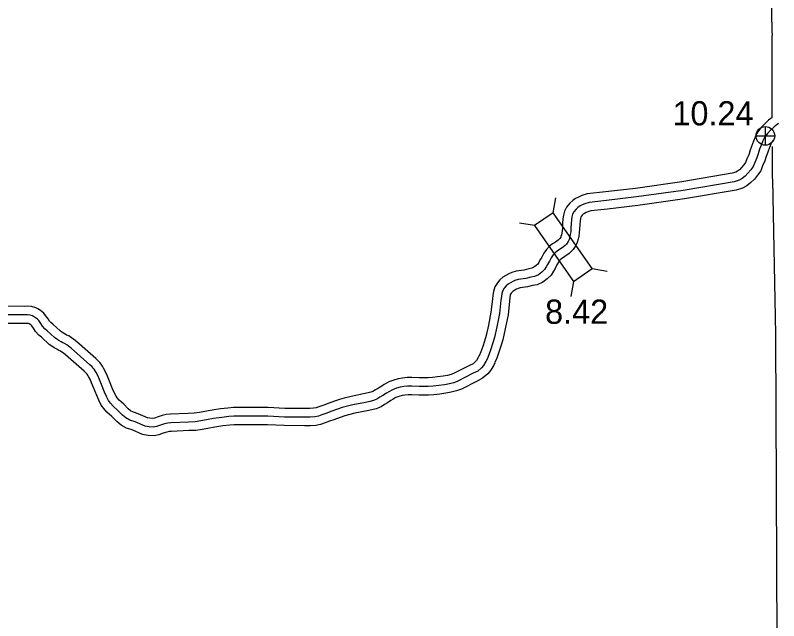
# Model space of a CAD drawing. Extents: x 31699 to 244310, y -8841 to 11474.
# Drawn here: x 148760 to 149648, y -5132 to -4429 of the extents above; entities that cross this region are included whole.
import ezdxf

# ---------------------------------------------------------------- set-up
doc = ezdxf.new("R2010")
doc.units = 0
for name, color, linetype in [('B_Logo', 7, 'Continuous'), ('Level 21', 7, 'Continuous'), ('R_Logo', 7, 'Continuous'), ('R_XS_EARTHWORK_STAGE1', 7, 'Continuous'), ('R_XS_EARTHWORK_STAGE2', 7, 'Continuous'), ('S_WALL', 7, 'Continuous'), ('S_WALL_ANNOT', 7, 'Continuous')]:
    doc.layers.add(name, color=color, linetype=linetype)

msp = doc.modelspace()

# ---------------------------------------------------------------- linework, layer by layer
at = {"layer": 'B_Logo'}
for points in [[(149647.49, -4554.5), (149642.3, -4558.45), (149638.01, -4562.37), (149634.65, -4566.07), (149631.57, -4570.16), (149629.29, -4574.63), (149627.48, -4579.02), (149625.37, -4584.55), (149623.58, -4589.94), (149622.17, -4594.59), (149619.72, -4599.8), (149617.85, -4604.72), (149615.03, -4608.6), (149611.87, -4612.5), (149608.57, -4615.86), (149605.24, -4618.55), (149601.63, -4620.39), (149595.76, -4622.28), (149536.64, -4632.43), (149482.52, -4639.97), (149447.34, -4644.13), (149427.16, -4646.28), (149422.41, -4647.81), (149419.38, -4649.09), (149416.76, -4650.5), (149414.34, -4652.17), (149412.06, -4654.1), (149409.48, -4657.31), (149408.16, -4660.15), (149407.31, -4663.24), (149406.87, -4666.59), (149406.46, -4671.15), (149406.2, -4676.36), (149405.92, -4680.58), (149405.4, -4683.73), (149404.88, -4686.55), (149404.03, -4689.37), (149403.09, -4691.6), (149400.91, -4694.73), (149399.36, -4696.38), (149397.67, -4698.03), (149393.68, -4700.81), (149390.61, -4702.76), (149387.93, -4704.77), (149385.34, -4707.44), (149383.03, -4710.58), (149381.07, -4714.44), (149378.98, -4718.43), (149377.39, -4721.21), (149375.35, -4724.47), (149372.23, -4727.43), (149368.32, -4730.34), (149363.91, -4732.46), (149359.41, -4733.32), (149353.65, -4734.74), (149344.77, -4735.99), (149341.14, -4737.15), (149338.5, -4738.29), (149333.12, -4741.24), (149330.98, -4743.3), (149328.72, -4745.9), (149326.87, -4748.82), (149325.89, -4752.06), (149325.39, -4755.54), (149324.84, -4759.83), (149323.13, -4775.57), (149320.09, -4791.01), (149317.16, -4803.37), (149315.16, -4810.57), (149313.07, -4817.04), (149310.65, -4823.58), (149308.65, -4828.51)], [(148806.23, -4803.46), (148797.65, -4795.53), (148794.85, -4793.26), (148792.04, -4790.25), (148790.23, -4787.08), (148787.74, -4783.73), (148786.44, -4782.09), (148784.19, -4780.34), (148781.75, -4778.79), (148780.53, -4778.15), (148777.64, -4777.36), (148774.7, -4777.09), (148770.83, -4777.12), (148748.73, -4776.92)], [(149308.65, -4828.51), (149307.33, -4831.35), (149304.52, -4835.77), (149302.27, -4838.63), (149297.97, -4842.29), (149292.65, -4844.97), (149274.72, -4854.07), (149270.11, -4855.86), (149264.95, -4857.21), (149259.32, -4858.23), (149252.48, -4859.08), (149246.12, -4859.92), (149240.33, -4860.21), (149229.74, -4860.16), (149221.22, -4859.99), (149216.42, -4859.99), (149211.97, -4860.38), (149207.73, -4861.16), (149203.3, -4862.35), (149198.69, -4864.01), (149194.43, -4866.39), (149191.68, -4868.2), (149187.75, -4870.65), (149184.21, -4872.68), (149180.81, -4874.91), (149176.79, -4876.62), (149172.56, -4877.54), (149167.4, -4878.75), (149152.76, -4881.61), (149145.15, -4883.42), (149140.33, -4884.82), (149134.79, -4886.77), (149127.27, -4889.45), (149122.33, -4891.25), (149116.86, -4893.27), (149112.71, -4894.92), (149108.4, -4895.57), (149103.28, -4896.04), (149096.69, -4895.95), (149073.31, -4895.78), (149053.91, -4894.77), (149029.68, -4894.83), (149020.82, -4894.74), (149014.43, -4894.78), (149008.65, -4895.33), (149000.36, -4896.23), (148990.87, -4897.62), (148982.59, -4899.18), (148976.23, -4900.28), (148969.4, -4901.27), (148961.82, -4901.61), (148941.34, -4902.5), (148937.62, -4902.8), (148934.05, -4903.76), (148929.42, -4905.09), (148924.67, -4906.62), (148920.9, -4907.39), (148915.96, -4907.19), (148911.35, -4906.38), (148899.9, -4901.48), (148893.78, -4899.38), (148888.98, -4896.77), (148885.1, -4893.61), (148879.56, -4888.08), (148874.1, -4883.02), (148871.21, -4879.83), (148869, -4876.61), (148866.47, -4871.74), (148864.27, -4866.93), (148860.57, -4857.88), (148858.42, -4852.19), (148856.43, -4847.57), (148854.4, -4843.82), (148853.35, -4841.92), (148852.3, -4840.27), (148851.2, -4838.9), (148849.9, -4837.6), (148847.31, -4835.2), (148825.34, -4815.83), (148822.48, -4813.44), (148820.24, -4811.9), (148817.87, -4810.36), (148815.58, -4809.35), (148813.75, -4808.27), (148811.12, -4806.93), (148808.74, -4805.2), (148806.23, -4803.46)]]:
    msp.add_lwpolyline(points, dxfattribs=at)
at = {"layer": 'Level 21'}
for p, q in [((149632.08, -4579.87), (149632.08, -4558.2)), ((149621.24, -4569.04), (149642.91, -4569.04))]:
    msp.add_line(p, q, dxfattribs=at)
msp.add_circle((149632.08, -4569.04), 10.83, dxfattribs=at)
at = {"layer": 'R_Logo'}
for points in [[(149638.04, -4358.26), (149639.62, -4447.63), (149639.82, -4451.37), (149639.97, -4452.41)], [(149640.16, -4547.65), (149639.97, -4452.41)], [(149647.61, -5329.61), (149645.75, -5156.52), (149645.85, -5155.38), (149645.06, -4978.25), (149644.94, -4976.32), (149644.07, -4801.06), (149644.16, -4799.65), (149640.57, -4620), (149640.3, -4617.33), (149640.23, -4581.48)]]:
    msp.add_lwpolyline(points, dxfattribs=at)
at = {"layer": 'R_XS_EARTHWORK_STAGE1'}
for p, q in [((149385.45, -4658.27), (149388.55, -4640.94)), ((149363.8, -4673.37), (149346.47, -4670.28)), ((149430.75, -4723.24), (149448.07, -4726.33)), ((149409.09, -4738.34), (149406, -4755.66))]:
    msp.add_line(p, q, dxfattribs=at)
msp.add_lwpolyline([(149363.8, -4673.37), (149409.09, -4738.34), (149430.75, -4723.24), (149385.45, -4658.27)], close=True, dxfattribs=at)
at = {"layer": 'R_XS_EARTHWORK_STAGE2'}
for points in [[(149639.98, -4547.65), (149635.89, -4550.77), (149630.93, -4555.31), (149626.95, -4559.68), (149623.06, -4564.84), (149620.2, -4570.45), (149618.19, -4575.33), (149615.94, -4581.19), (149614.05, -4586.92), (149612.82, -4590.99), (149610.51, -4595.89), (149608.98, -4599.92), (149607.1, -4602.51), (149604.41, -4605.82), (149601.83, -4608.44), (149599.77, -4610.12), (149597.81, -4611.11), (149593.36, -4612.55), (149535.11, -4622.55), (149481.24, -4630.05), (149446.23, -4634.19), (149425.08, -4636.45), (149418.92, -4638.43), (149415.06, -4640.07), (149411.54, -4641.95), (149408.25, -4644.22), (149404.86, -4647.09), (149400.93, -4651.99), (149398.74, -4656.69), (149397.49, -4661.26), (149396.93, -4665.49), (149396.49, -4670.45), (149396.22, -4675.78), (149395.97, -4679.43), (149395.55, -4682.01), (149395.15, -4684.18), (149394.61, -4685.98), (149394.28, -4686.75), (149393.13, -4688.41), (149392.22, -4689.37), (149391.27, -4690.3), (149388.14, -4692.48), (149384.92, -4694.53), (149381.3, -4697.24), (149377.69, -4700.97), (149374.49, -4705.31), (149372.18, -4709.86), (149370.2, -4713.63), (149368.81, -4716.08), (149367.55, -4718.09), (149365.78, -4719.76), (149363.11, -4721.75), (149360.75, -4722.88), (149357.27, -4723.55), (149351.75, -4724.91), (149342.53, -4726.2), (149337.61, -4727.78), (149334.1, -4729.3), (149327.15, -4733.11), (149323.73, -4736.41), (149320.68, -4739.91), (149317.69, -4744.62), (149316.1, -4749.88), (149315.48, -4754.19), (149314.91, -4758.65), (149313.24, -4774.06), (149310.31, -4788.89), (149307.47, -4800.88), (149305.58, -4807.69), (149303.62, -4813.77), (149301.32, -4819.97), (149299.38, -4824.75)], [(149640.78, -4574.56), (149640.08, -4575.48), (149638.38, -4578.81), (149636.77, -4582.71), (149634.79, -4587.91), (149633.11, -4592.96), (149631.53, -4598.19), (149628.93, -4603.7), (149626.73, -4609.52), (149622.96, -4614.7), (149619.34, -4619.17), (149615.3, -4623.27), (149610.72, -4626.99), (149605.46, -4629.66), (149598.15, -4632.02), (149538.18, -4642.31), (149483.8, -4649.89), (149448.46, -4654.07), (149429.25, -4656.11), (149425.9, -4657.19), (149423.71, -4658.12), (149421.97, -4659.05), (149420.43, -4660.12), (149419.26, -4661.11), (149418.04, -4662.63), (149417.58, -4663.6), (149417.14, -4665.23), (149416.81, -4667.7), (149416.44, -4671.84), (149416.19, -4676.95), (149415.86, -4681.72), (149415.26, -4685.45), (149414.61, -4688.91), (149413.45, -4692.77), (149411.9, -4696.45), (149408.69, -4701.06), (149406.49, -4703.39), (149404.07, -4705.76), (149399.22, -4709.13), (149396.3, -4710.99), (149394.56, -4712.29), (149392.99, -4713.92), (149391.57, -4715.84), (149389.96, -4719.02), (149387.75, -4723.23), (149385.97, -4726.35), (149383.15, -4730.86), (149378.68, -4735.1), (149373.52, -4738.93), (149367.07, -4742.04), (149361.54, -4743.09), (149355.55, -4744.57), (149347, -4745.77), (149344.66, -4746.52), (149342.9, -4747.28), (149339.1, -4749.37), (149338.24, -4750.2), (149336.76, -4751.89), (149336.05, -4753.03), (149335.68, -4754.23), (149335.3, -4756.89), (149334.77, -4761), (149333.03, -4777.08), (149329.86, -4793.13), (149326.84, -4805.87), (149324.74, -4813.45), (149322.52, -4820.31), (149319.97, -4827.2), (149317.92, -4832.27)], [(148812.5, -4795.64), (148804.2, -4787.97), (148801.69, -4785.93), (148800.14, -4784.27), (148798.61, -4781.6), (148795.67, -4777.63), (148793.52, -4774.93), (148789.95, -4772.15), (148786.76, -4770.13), (148784.23, -4768.8), (148779.43, -4767.48), (148775.11, -4767.09), (148770.84, -4767.12), (148748.32, -4766.92)], [(148799.97, -4811.29), (148791.09, -4803.09), (148788.01, -4800.58), (148783.94, -4796.23), (148781.85, -4792.56), (148779.82, -4789.83), (148779.36, -4789.25), (148778.43, -4788.53), (148776.81, -4787.5), (148775.85, -4787.24), (148774.29, -4787.1), (148770.82, -4787.12), (148749.13, -4786.93)], [(149299.58, -4824.29), (149298.54, -4826.54), (149296.35, -4829.98), (149295.02, -4831.67), (149292.4, -4833.9), (149288.14, -4836.05), (149270.63, -4844.93), (149267.03, -4846.33), (149262.8, -4847.43), (149257.81, -4848.34), (149251.21, -4849.16), (149245.21, -4849.95), (149240.1, -4850.21), (149229.87, -4850.16), (149221.32, -4849.99), (149215.99, -4849.99), (149210.63, -4850.46), (149205.53, -4851.4), (149200.31, -4852.8), (149194.53, -4854.88), (149189.23, -4857.85), (149186.29, -4859.78), (149182.62, -4862.06), (149178.98, -4864.15), (149176.07, -4866.06), (149173.75, -4867.05), (149170.36, -4867.78), (149165.29, -4868.97), (149150.64, -4871.84), (149142.6, -4873.75), (149137.27, -4875.3), (149131.45, -4877.35), (149123.88, -4880.04), (149118.88, -4881.86), (149113.28, -4883.93), (149110.08, -4885.2), (149107.19, -4885.64), (149102.89, -4886.03), (149096.79, -4885.95), (149073.61, -4885.79), (149054.16, -4884.77), (149029.72, -4884.83), (149020.84, -4884.74), (149013.92, -4884.78), (149007.64, -4885.38), (148999.09, -4886.3), (148989.22, -4887.75), (148980.81, -4889.34), (148974.66, -4890.41), (148968.46, -4891.3), (148961.38, -4891.62), (148940.72, -4892.52), (148935.89, -4892.91), (148931.36, -4894.13), (148926.51, -4895.52), (148922.13, -4896.94), (148920.09, -4897.35), (148917.03, -4897.23), (148914.22, -4896.73), (148903.49, -4892.15), (148897.82, -4890.2), (148894.58, -4888.43), (148891.81, -4886.17), (148886.49, -4880.87), (148881.22, -4875.99), (148879.07, -4873.61), (148877.58, -4871.45), (148875.46, -4867.36), (148873.45, -4862.96), (148869.87, -4854.21), (148867.69, -4848.45), (148865.43, -4843.21), (148863.17, -4839.03), (148861.95, -4836.82), (148860.45, -4834.44), (148858.66, -4832.22), (148856.83, -4830.39), (148854.01, -4827.78), (148831.86, -4808.24), (148828.54, -4805.47), (148825.8, -4803.58), (148822.63, -4801.53), (148820.16, -4800.44), (148818.57, -4799.5), (148816.36, -4798.38), (148814.54, -4797.05), (148812.5, -4795.64)], [(149317.72, -4832.73), (149316.12, -4836.16), (149312.69, -4841.56), (149309.51, -4845.6), (149303.54, -4850.68), (149297.16, -4853.89), (149278.81, -4863.21), (149273.19, -4865.39), (149267.1, -4866.98), (149260.83, -4868.11), (149253.76, -4869), (149247.02, -4869.89), (149240.56, -4870.21), (149229.62, -4870.16), (149221.11, -4869.99), (149216.85, -4869.99), (149213.32, -4870.3), (149209.94, -4870.92), (149206.3, -4871.9), (149202.85, -4873.14), (149199.63, -4874.94), (149197.07, -4876.63), (149192.88, -4879.23), (149189.44, -4881.21), (149185.55, -4883.76), (149179.84, -4886.19), (149174.75, -4887.29), (149169.5, -4888.52), (149154.88, -4891.39), (149147.7, -4893.09), (149143.39, -4894.35), (149138.13, -4896.2), (149130.66, -4898.86), (149125.77, -4900.64), (149120.43, -4902.61), (149115.33, -4904.63), (149109.6, -4905.5), (149103.68, -4906.05), (149096.58, -4905.95), (149073.02, -4905.78), (149053.66, -4904.77), (149029.64, -4904.83), (149020.8, -4904.74), (149014.94, -4904.77), (149009.67, -4905.28), (149001.62, -4906.15), (148992.52, -4907.48), (148984.37, -4909.02), (148977.8, -4910.16), (148970.34, -4911.24), (148962.26, -4911.6), (148941.96, -4912.48), (148939.34, -4912.69), (148936.73, -4913.4), (148932.33, -4914.66), (148927.21, -4916.31), (148921.7, -4917.43), (148914.89, -4917.16), (148908.48, -4916.03), (148896.3, -4910.82), (148889.74, -4908.56), (148883.39, -4905.11), (148878.39, -4901.04), (148872.63, -4895.29), (148866.97, -4890.05), (148863.35, -4886.04), (148860.41, -4881.78), (148857.47, -4876.12), (148855.09, -4870.9), (148851.26, -4861.54), (148849.14, -4855.94), (148847.42, -4851.94), (148845.62, -4848.62), (148844.74, -4847.01), (148844.16, -4846.11), (148843.74, -4845.59), (148842.97, -4844.81), (148840.6, -4842.62), (148818.83, -4823.42), (148816.42, -4821.41), (148814.69, -4820.21), (148813.11, -4819.19), (148811, -4818.26), (148808.94, -4817.04), (148805.88, -4815.49), (148802.95, -4813.35), (148799.97, -4811.29)]]:
    msp.add_lwpolyline(points, dxfattribs=at)

# ---------------------------------------------------------------- texts
at = {"layer": 'S_WALL'}
msp.add_text('8.42', height=28.16, dxfattribs=at).set_placement((149376.12, -4787.44))
at = {"layer": 'S_WALL_ANNOT'}
msp.add_text('10.24', height=28.16, dxfattribs=at).set_placement((149524.07, -4556.88))

doc.saveas('drawing.dxf')
